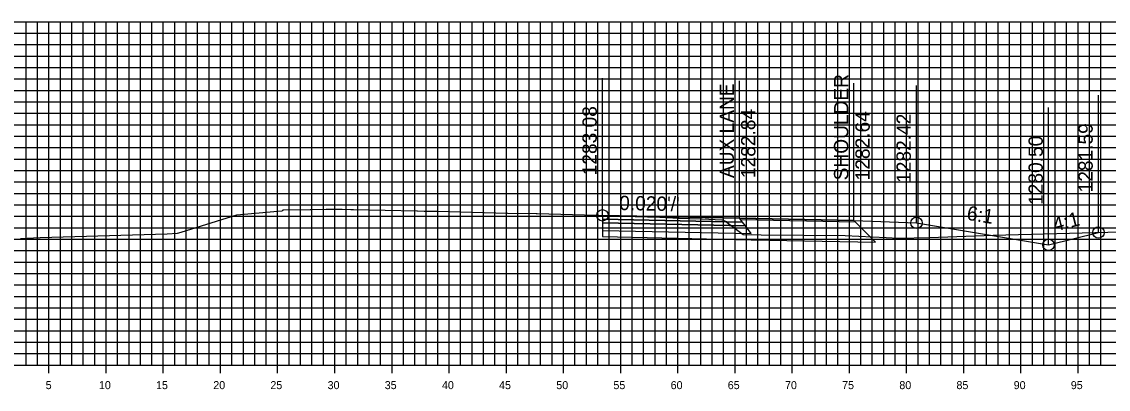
# Model space of a CAD drawing. Extents: x 674939 to 678919, y 750652 to 765176.
# Drawn here: x 678751.2 to 678846.2, y 762509.2 to 762541.3 of the extents above; entities that cross this region are included whole.
import ezdxf

# ---------------------------------------------------------------- set-up
doc = ezdxf.new("R2010")
doc.units = 0
for name, color, linetype in [('R_Alt Surface', 7, 'Continuous'), ('R_Axis', 7, 'Continuous'), ('R_Axis Annot', 7, 'Continuous'), ('R_Exist Surface', 7, 'Continuous'), ('R_Fin Surface', 7, 'Continuous'), ('R_Grid', 7, 'Continuous'), ('R_No Plot', 7, 'Continuous'), ('R_Xsect Elev', 7, 'Continuous'), ('R_Xsect Slope', 7, 'Continuous')]:
    doc.layers.add(name, color=color, linetype=linetype)

msp = doc.modelspace()

# ---------------------------------------------------------------- linework, layer by layer
for points in [[(678829.405, 762523.712), (678840.947, 762521.788)], [(678840.947, 762521.788), (678840.947, 762521.788), (678845.312, 762522.879)]]:
    msp.add_lwpolyline(points)
at = {"layer": 'R_Alt Surface'}
for points in [[(678801.935, 762524.041), (678801.935, 762523.711), (678814.435, 762523.456), (678814.185, 762523.791)], [(678801.935, 762523.711), (678801.935, 762523.051), (678814.935, 762522.786), (678814.435, 762523.456)]]:
    msp.add_lwpolyline(points, close=True, dxfattribs=at)
msp.add_lwpolyline([(678801.935, 762523.051), (678801.935, 762522.511), (678814.935, 762522.246), (678825.81, 762522.024), (678824.055, 762523.773)], dxfattribs=at)
at = {"layer": 'R_Axis'}
for p, q in [((678598.533, 762511.288), (678898.533, 762511.288)), ((678753.533, 762510.588), (678753.533, 762511.988)), ((678758.533, 762510.588), (678758.533, 762511.988)), ((678763.533, 762510.588), (678763.533, 762511.988)), ((678768.533, 762510.588), (678768.533, 762511.988)), ((678773.533, 762510.588), (678773.533, 762511.988)), ((678778.533, 762510.588), (678778.533, 762511.988)), ((678783.533, 762510.588), (678783.533, 762511.988)), ((678788.533, 762510.588), (678788.533, 762511.988)), ((678793.533, 762510.588), (678793.533, 762511.988)), ((678798.533, 762510.588), (678798.533, 762511.988)), ((678803.533, 762510.588), (678803.533, 762511.988)), ((678808.533, 762510.588), (678808.533, 762511.988)), ((678813.533, 762510.588), (678813.533, 762511.988)), ((678818.533, 762510.588), (678818.533, 762511.988)), ((678823.533, 762510.588), (678823.533, 762511.988)), ((678828.533, 762510.588), (678828.533, 762511.988)), ((678833.533, 762510.588), (678833.533, 762511.988)), ((678838.533, 762510.588), (678838.533, 762511.988)), ((678843.533, 762510.588), (678843.533, 762511.988))]:
    msp.add_line(p, q, dxfattribs=at)
at = {"layer": 'R_Exist Surface'}
msp.add_lwpolyline([(678751.037, 762522.354), (678752.752, 762522.424), (678763.866, 762522.771), (678764.76, 762522.81), (678765.102, 762522.906), (678769.952, 762524.428), (678773.513, 762524.746), (678773.921, 762524.779), (678773.923, 762524.78), (678774.002, 762524.841), (678774.011, 762524.846), (678774.087, 762524.848), (678776.385, 762524.888), (678776.445, 762524.887), (678777.785, 762524.91), (678777.806, 762524.912), (678777.9, 762524.911), (678777.913, 762524.911), (678779.16, 762524.905), (678779.926, 762524.892), (678780.156, 762524.888), (678785.709, 762524.778), (678785.769, 762524.776), (678786.343, 762524.736), (678787.109, 762524.743), (678787.519, 762524.733), (678793.646, 762524.563), (678793.654, 762524.56), (678793.663, 762524.56), (678796.151, 762524.53), (678796.16, 762524.532), (678796.228, 762524.532), (678801.397, 762524.392), (678801.594, 762524.386), (678801.617, 762524.385), (678801.935, 762524.371), (678801.947, 762524.37), (678803.543, 762524.3), (678803.706, 762524.295), (678806.96, 762524.217), (678807.063, 762524.213), (678808.595, 762524.13), (678808.638, 762524.127), (678810.552, 762524.074), (678810.647, 762524.072), (678812.369, 762523.98), (678812.415, 762523.977), (678812.644, 762523.892), (678812.958, 762523.652), (678814.016, 762522.866), (678814.244, 762522.695), (678815.807, 762522.682), (678823.158, 762522.623), (678826.738, 762522.433), (678827.816, 762522.369), (678830.541, 762522.448), (678836.1, 762522.635), (678848.362, 762522.96)], dxfattribs=at)
at = {"layer": 'R_Fin Surface'}
for points in [[(678823.935, 762523.931), (678813.935, 762524.131), (678801.935, 762524.371)], [(678801.935, 762524.371), (678813.935, 762524.131), (678823.935, 762523.931), (678829.405, 762523.712), (678840.947, 762521.788), (678845.312, 762522.879)], [(678823.935, 762523.931), (678829.405, 762523.712)]]:
    msp.add_lwpolyline(points, dxfattribs=at)
for points in [[(678801.935, 762524.371), (678801.935, 762524.041), (678814.185, 762523.791), (678813.935, 762524.131)], [(678813.935, 762524.131), (678823.935, 762523.931), (678824.055, 762523.773), (678814.053, 762523.971)]]:
    msp.add_lwpolyline(points, close=True, dxfattribs=at)
at = {"layer": 'R_Grid'}
for p, q in [((678598.533, 762541.288), (678898.533, 762541.288)), ((678751.533, 762511.288), (678751.533, 762541.288)), ((678752.533, 762511.288), (678752.533, 762541.288)), ((678753.533, 762511.288), (678753.533, 762541.288)), ((678754.533, 762511.288), (678754.533, 762541.288)), ((678755.533, 762511.288), (678755.533, 762541.288)), ((678756.533, 762511.288), (678756.533, 762541.288)), ((678757.533, 762511.288), (678757.533, 762541.288)), ((678758.533, 762511.288), (678758.533, 762541.288)), ((678759.533, 762511.288), (678759.533, 762541.288)), ((678760.533, 762511.288), (678760.533, 762541.288)), ((678761.533, 762511.288), (678761.533, 762541.288)), ((678762.533, 762511.288), (678762.533, 762541.288)), ((678763.533, 762511.288), (678763.533, 762541.288)), ((678764.533, 762511.288), (678764.533, 762541.288)), ((678765.533, 762511.288), (678765.533, 762541.288)), ((678766.533, 762511.288), (678766.533, 762541.288)), ((678767.533, 762511.288), (678767.533, 762541.288)), ((678768.533, 762511.288), (678768.533, 762541.288)), ((678769.533, 762511.288), (678769.533, 762541.288)), ((678770.533, 762511.288), (678770.533, 762541.288)), ((678771.533, 762511.288), (678771.533, 762541.288)), ((678772.533, 762511.288), (678772.533, 762541.288)), ((678773.533, 762511.288), (678773.533, 762541.288)), ((678774.533, 762511.288), (678774.533, 762541.288)), ((678775.533, 762511.288), (678775.533, 762541.288)), ((678776.533, 762511.288), (678776.533, 762541.288)), ((678777.533, 762511.288), (678777.533, 762541.288)), ((678778.533, 762511.288), (678778.533, 762541.288)), ((678779.533, 762511.288), (678779.533, 762541.288)), ((678780.533, 762511.288), (678780.533, 762541.288)), ((678781.533, 762511.288), (678781.533, 762541.288)), ((678782.533, 762511.288), (678782.533, 762541.288)), ((678783.533, 762511.288), (678783.533, 762541.288)), ((678784.533, 762511.288), (678784.533, 762541.288)), ((678785.533, 762511.288), (678785.533, 762541.288)), ((678786.533, 762511.288), (678786.533, 762541.288)), ((678787.533, 762511.288), (678787.533, 762541.288)), ((678788.533, 762511.288), (678788.533, 762541.288)), ((678789.533, 762511.288), (678789.533, 762541.288)), ((678790.533, 762511.288), (678790.533, 762541.288)), ((678791.533, 762511.288), (678791.533, 762541.288)), ((678792.533, 762511.288), (678792.533, 762541.288)), ((678793.533, 762511.288), (678793.533, 762541.288)), ((678794.533, 762511.288), (678794.533, 762541.288)), ((678795.533, 762511.288), (678795.533, 762541.288)), ((678796.533, 762511.288), (678796.533, 762541.288)), ((678797.533, 762511.288), (678797.533, 762541.288)), ((678798.533, 762511.288), (678798.533, 762541.288)), ((678799.533, 762511.288), (678799.533, 762541.288)), ((678800.533, 762511.288), (678800.533, 762541.288)), ((678801.533, 762511.288), (678801.533, 762541.288)), ((678802.533, 762511.288), (678802.533, 762541.288)), ((678803.533, 762511.288), (678803.533, 762541.288)), ((678804.533, 762511.288), (678804.533, 762541.288)), ((678805.533, 762511.288), (678805.533, 762541.288)), ((678806.533, 762511.288), (678806.533, 762541.288)), ((678807.533, 762511.288), (678807.533, 762541.288)), ((678808.533, 762511.288), (678808.533, 762541.288)), ((678809.533, 762511.288), (678809.533, 762541.288)), ((678810.533, 762511.288), (678810.533, 762541.288)), ((678811.533, 762511.288), (678811.533, 762541.288)), ((678812.533, 762511.288), (678812.533, 762541.288)), ((678813.533, 762511.288), (678813.533, 762541.288)), ((678814.533, 762511.288), (678814.533, 762541.288)), ((678815.533, 762511.288), (678815.533, 762541.288)), ((678816.533, 762511.288), (678816.533, 762541.288)), ((678817.533, 762511.288), (678817.533, 762541.288)), ((678818.533, 762511.288), (678818.533, 762541.288)), ((678819.533, 762511.288), (678819.533, 762541.288)), ((678820.533, 762511.288), (678820.533, 762541.288)), ((678821.533, 762511.288), (678821.533, 762541.288)), ((678822.533, 762511.288), (678822.533, 762541.288)), ((678823.533, 762511.288), (678823.533, 762541.288)), ((678824.533, 762511.288), (678824.533, 762541.288)), ((678825.533, 762511.288), (678825.533, 762541.288)), ((678826.533, 762511.288), (678826.533, 762541.288)), ((678827.533, 762511.288), (678827.533, 762541.288)), ((678828.533, 762511.288), (678828.533, 762541.288)), ((678829.533, 762511.288), (678829.533, 762541.288)), ((678830.533, 762511.288), (678830.533, 762541.288)), ((678831.533, 762511.288), (678831.533, 762541.288)), ((678832.533, 762511.288), (678832.533, 762541.288)), ((678833.533, 762511.288), (678833.533, 762541.288)), ((678834.533, 762511.288), (678834.533, 762541.288)), ((678835.533, 762511.288), (678835.533, 762541.288)), ((678836.533, 762511.288), (678836.533, 762541.288)), ((678837.533, 762511.288), (678837.533, 762541.288)), ((678838.533, 762511.288), (678838.533, 762541.288)), ((678839.533, 762511.288), (678839.533, 762541.288)), ((678840.533, 762511.288), (678840.533, 762541.288)), ((678841.533, 762511.288), (678841.533, 762541.288)), ((678842.533, 762511.288), (678842.533, 762541.288)), ((678843.533, 762511.288), (678843.533, 762541.288)), ((678844.533, 762511.288), (678844.533, 762541.288)), ((678845.533, 762511.288), (678845.533, 762541.288)), ((678598.533, 762540.288), (678898.533, 762540.288)), ((678598.533, 762539.288), (678898.533, 762539.288)), ((678598.533, 762538.288), (678898.533, 762538.288)), ((678598.533, 762537.288), (678898.533, 762537.288)), ((678598.533, 762536.288), (678898.533, 762536.288)), ((678598.533, 762535.288), (678898.533, 762535.288)), ((678598.533, 762534.288), (678898.533, 762534.288)), ((678598.533, 762533.288), (678898.533, 762533.288)), ((678598.533, 762532.288), (678898.533, 762532.288)), ((678598.533, 762531.288), (678898.533, 762531.288)), ((678598.533, 762530.288), (678898.533, 762530.288)), ((678598.533, 762529.288), (678898.533, 762529.288)), ((678598.533, 762528.288), (678898.533, 762528.288)), ((678598.533, 762527.288), (678898.533, 762527.288)), ((678598.533, 762526.288), (678898.533, 762526.288)), ((678598.533, 762525.288), (678898.533, 762525.288)), ((678598.533, 762524.288), (678898.533, 762524.288)), ((678598.533, 762523.288), (678898.533, 762523.288)), ((678598.533, 762522.288), (678898.533, 762522.288)), ((678598.533, 762521.288), (678898.533, 762521.288)), ((678598.533, 762520.288), (678898.533, 762520.288)), ((678598.533, 762519.288), (678898.533, 762519.288)), ((678598.533, 762518.288), (678898.533, 762518.288)), ((678598.533, 762517.288), (678898.533, 762517.288)), ((678598.533, 762516.288), (678898.533, 762516.288)), ((678598.533, 762515.288), (678898.533, 762515.288)), ((678598.533, 762514.288), (678898.533, 762514.288)), ((678598.533, 762513.288), (678898.533, 762513.288)), ((678598.533, 762512.288), (678898.533, 762512.288)), ((678598.533, 762511.288), (678898.533, 762511.288))]:
    msp.add_line(p, q, dxfattribs=at)
at = {"layer": 'R_No Plot'}
for centre in [(678801.935, 762524.371), (678829.405, 762523.712), (678845.312, 762522.879), (678840.947, 762521.788), (678840.947, 762521.788)]:
    msp.add_circle(centre, 0.5, dxfattribs=at)
at = {"layer": 'R_Xsect Elev'}
for p, q in [((678801.935, 762524.371), (678801.935, 762536.371)), ((678813.935, 762524.131), (678813.935, 762536.131)), ((678823.935, 762523.931), (678823.935, 762535.931)), ((678829.405, 762523.712), (678829.405, 762535.712)), ((678845.312, 762522.879), (678845.312, 762534.879)), ((678840.947, 762521.788), (678840.947, 762533.788))]:
    msp.add_line(p, q, dxfattribs=at)

# ---------------------------------------------------------------- texts
at = {"layer": 'R_Axis Annot'}
for s, p in [('5', (678753.246, 762509.188)), ('10', (678757.902, 762509.188)), ('15', (678762.896, 762509.188)), ('20', (678767.902, 762509.188)), ('25', (678772.896, 762509.188)), ('30', (678777.902, 762509.188)), ('35', (678782.896, 762509.188)), ('40', (678787.902, 762509.188)), ('45', (678792.896, 762509.188)), ('50', (678797.902, 762509.188)), ('55', (678802.896, 762509.188)), ('60', (678807.902, 762509.188)), ('65', (678812.896, 762509.188)), ('70', (678817.902, 762509.188)), ('75', (678822.896, 762509.188)), ('80', (678827.902, 762509.188)), ('85', (678832.896, 762509.188)), ('90', (678837.902, 762509.188)), ('95', (678842.896, 762509.188))]:
    msp.add_text(s, height=0.7, dxfattribs=at).set_placement(p)
at = {"layer": 'R_Xsect Elev'}
for s, p in [('SHOULDER', (678823.435, 762527.431)), ('AUX LANE', (678813.435, 762527.631)), ('1283.08', (678801.435, 762527.871)), ('1282.84', (678815.31, 762527.631)), ('1282.64', (678825.31, 762527.431)), ('1282.42', (678828.905, 762527.212)), ('1281.59', (678844.812, 762526.379)), ('1280.50', (678840.447, 762525.288))]:
    msp.add_text(s, height=1.25, rotation=90, dxfattribs=at).set_placement(p)
at = {"layer": 'R_Xsect Slope'}
for s, rotation, p in [("0.020'/'", 358.85424, (678803.392, 762524.842)), ('6:1', 350.53768, (678833.736, 762523.997)), ('4:1', 14.03624, (678841.511, 762522.945))]:
    msp.add_text(s, height=1.25, rotation=rotation, dxfattribs=at).set_placement(p)

doc.saveas('drawing.dxf')
